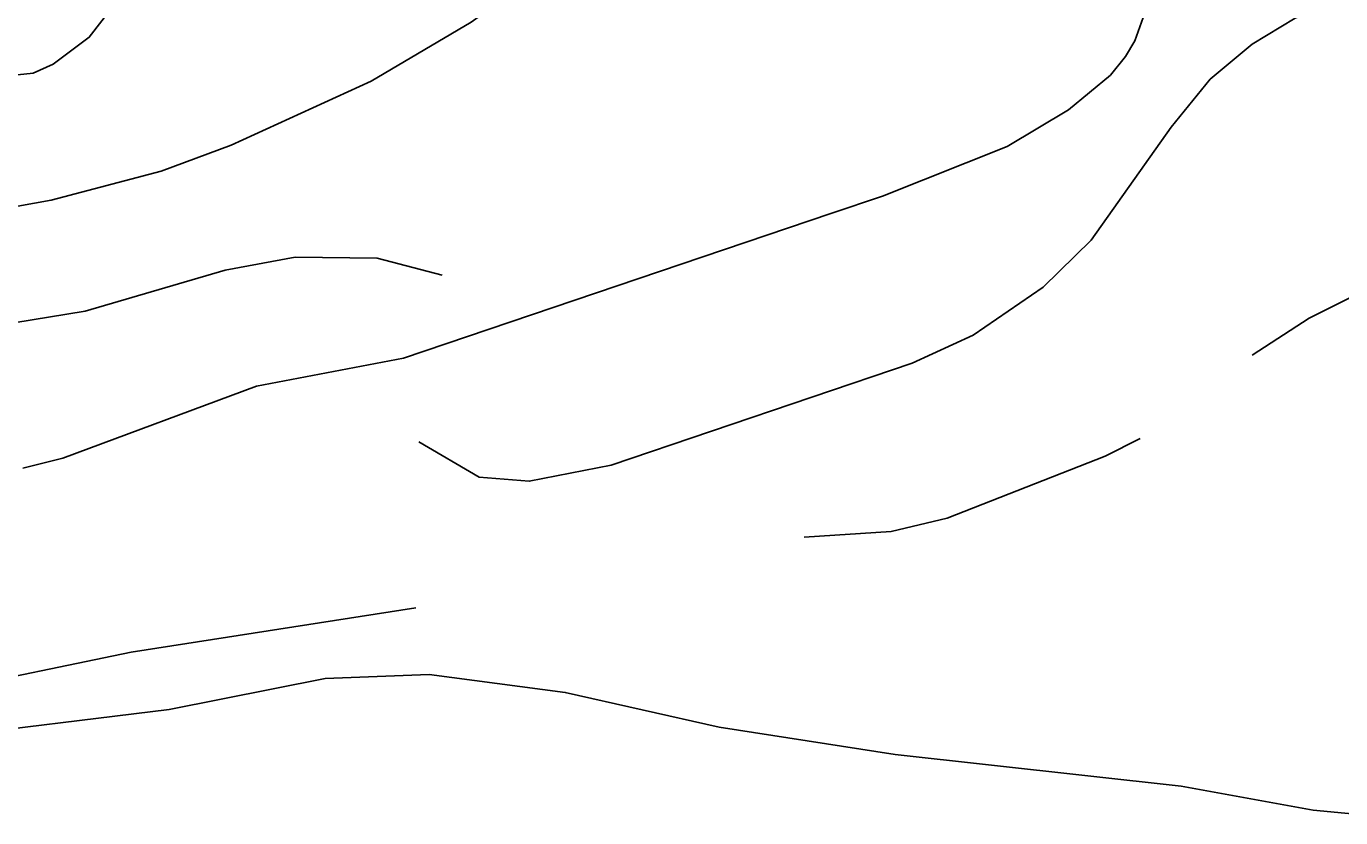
# Model space of a CAD drawing. Extents: x -662620 to -656370, y -1067090 to -1062990.
# Drawn here: x -658904.1 to -658716.3, y -1065207 to -1065093.9 of the extents above; entities that cross this region are included whole.
import ezdxf

# ---------------------------------------------------------------- set-up
doc = ezdxf.new("R2010")
doc.units = 0
for name, color, linetype in [('VODNÍ_TOK', 7, 'Continuous'), ('VRSTEVNICE_ZDŮRAZNĚNÁ', 7, 'Continuous'), ('VRSTEVNICE_ZÁKLADNÍ', 7, 'Continuous')]:
    doc.layers.add(name, color=color, linetype=linetype)

msp = doc.modelspace()

# ---------------------------------------------------------------- linework, layer by layer
at = {"layer": 'VODNÍ_TOK'}
msp.add_lwpolyline([(-658904.62, -1065157.04), (-658898.89, -1065155.64), (-658871.21, -1065145.35), (-658850.22, -1065141.33), (-658789.14, -1065120.64), (-658781.75, -1065118.2), (-658763.94, -1065111.07), (-658755.17, -1065105.85), (-658749.17, -1065100.89), (-658747, -1065098.24), (-658745.67, -1065095.98), (-658744.02, -1065091.31), (-658740.59, -1065079.87), (-658736.02, -1065068.44), (-658733.36, -1065064.97), (-658731.14, -1065062.6), (-658726.44, -1065059.01), (-658721.06, -1065055.23), (-658714.09, -1065051.2)], dxfattribs=at)
at = {"layer": 'VRSTEVNICE_ZDŮRAZNĚNÁ'}
for points in [[(-658715.89, -1065006.56), (-658734.76, -1065014.71), (-658744.19, -1065017.28), (-658766.2, -1065019.43), (-658775.64, -1065022.29), (-658783.64, -1065028.57), (-658805.65, -1065054.45), (-658814.52, -1065059.88), (-658823.95, -1065063.74), (-658845.96, -1065075.89), (-658855.39, -1065079.17), (-658861.68, -1065078.89), (-658871.12, -1065076.74), (-658877.41, -1065076.74), (-658880.26, -1065077.6), (-658885.41, -1065082.89), (-658895.13, -1065095.47), (-658900.27, -1065099.33), (-658903.13, -1065100.61), (-658912.57, -1065101.61)], [(-658950.87, -1065208.96), (-658941.87, -1065203.81), (-658935.44, -1065200.95), (-658924.57, -1065197.38), (-658917.14, -1065195.66), (-658883.69, -1065191.52), (-658861.4, -1065187.09), (-658846.53, -1065186.52), (-658827.09, -1065189.09), (-658805.08, -1065194.09), (-658779.93, -1065197.95), (-658739.05, -1065202.52), (-658720.18, -1065205.95), (-658707.6, -1065207.1)]]:
    msp.add_lwpolyline(points, dxfattribs=at)
at = {"layer": 'VRSTEVNICE_ZÁKLADNÍ'}
for points in [[(-658706.74, -1065008.99), (-658734.19, -1065021), (-658753.05, -1065025.72), (-658761.63, -1065029.58), (-658776.5, -1065041.01), (-658790.79, -1065054.3), (-658807.65, -1065065.59), (-658819.52, -1065077.31), (-658826.52, -1065083.32), (-658840.53, -1065093.32), (-658854.82, -1065101.76), (-658874.83, -1065110.9), (-658884.84, -1065114.62), (-658900.56, -1065118.77), (-658907.71, -1065120.05)], [(-658706.74, -1065008.99), (-658734.19, -1065021), (-658753.05, -1065025.72), (-658761.63, -1065029.58), (-658776.5, -1065041.01), (-658790.79, -1065054.3), (-658807.65, -1065065.59), (-658819.52, -1065077.31), (-658826.52, -1065083.32), (-658840.53, -1065093.32), (-658854.82, -1065101.76), (-658874.83, -1065110.9), (-658884.84, -1065114.62), (-658900.56, -1065118.77), (-658907.71, -1065120.05)], [(-658848.04, -1065153.27), (-658839.39, -1065158.36), (-658832.24, -1065158.93), (-658820.52, -1065156.64), (-658777.5, -1065142.06), (-658768.78, -1065138.06), (-658758.77, -1065131.2), (-658751.91, -1065124.48), (-658740.47, -1065108.33), (-658734.9, -1065101.47), (-658728.9, -1065096.47), (-658722.75, -1065092.75), (-658706.74, -1065085.61)], [(-658848.04, -1065153.27), (-658839.39, -1065158.36), (-658832.24, -1065158.93), (-658820.52, -1065156.64), (-658777.5, -1065142.06), (-658768.78, -1065138.06), (-658758.77, -1065131.2), (-658751.91, -1065124.48), (-658740.47, -1065108.33), (-658734.9, -1065101.47), (-658728.9, -1065096.47), (-658722.75, -1065092.75), (-658706.74, -1065085.61)], [(-658628.21, -1065121.77), (-658650.14, -1065119.19), (-658668.44, -1065119.48), (-658683.3, -1065121.48), (-658698.17, -1065125.77), (-658710.74, -1065130.63), (-658720.75, -1065135.63), (-658728.9, -1065140.92)], [(-658628.21, -1065121.77), (-658650.14, -1065119.19), (-658668.44, -1065119.48), (-658683.3, -1065121.48), (-658698.17, -1065125.77), (-658710.74, -1065130.63), (-658720.75, -1065135.63), (-658728.9, -1065140.92)], [(-658961.14, -1065157.31), (-658957.37, -1065154.16), (-658954.53, -1065150.54), (-658949.16, -1065147.64), (-658935.72, -1065142.64), (-658923.72, -1065139.2), (-658895.7, -1065134.63), (-658875.69, -1065128.77), (-658865.69, -1065126.91), (-658853.96, -1065127.06), (-658844.67, -1065129.49)], [(-658961.14, -1065157.31), (-658957.37, -1065154.16), (-658954.53, -1065150.54), (-658949.16, -1065147.64), (-658935.72, -1065142.64), (-658923.72, -1065139.2), (-658895.7, -1065134.63), (-658875.69, -1065128.77), (-658865.69, -1065126.91), (-658853.96, -1065127.06), (-658844.67, -1065129.49)], [(-658744.94, -1065152.81), (-658749.91, -1065155.36), (-658772.49, -1065164.22), (-658780.5, -1065166.08), (-658792.93, -1065166.93)], [(-658744.94, -1065152.81), (-658749.91, -1065155.36), (-658772.49, -1065164.22), (-658780.5, -1065166.08), (-658792.93, -1065166.93)], [(-658848.47, -1065177.01), (-658889.13, -1065183.37), (-658916.28, -1065188.95), (-658929.15, -1065189.8), (-658939.15, -1065188.23), (-658943.3, -1065186.94)], [(-658848.47, -1065177.01), (-658889.13, -1065183.37), (-658916.28, -1065188.95), (-658929.15, -1065189.8), (-658939.15, -1065188.23), (-658943.3, -1065186.94)]]:
    msp.add_lwpolyline(points, dxfattribs=at)

doc.saveas('drawing.dxf')
